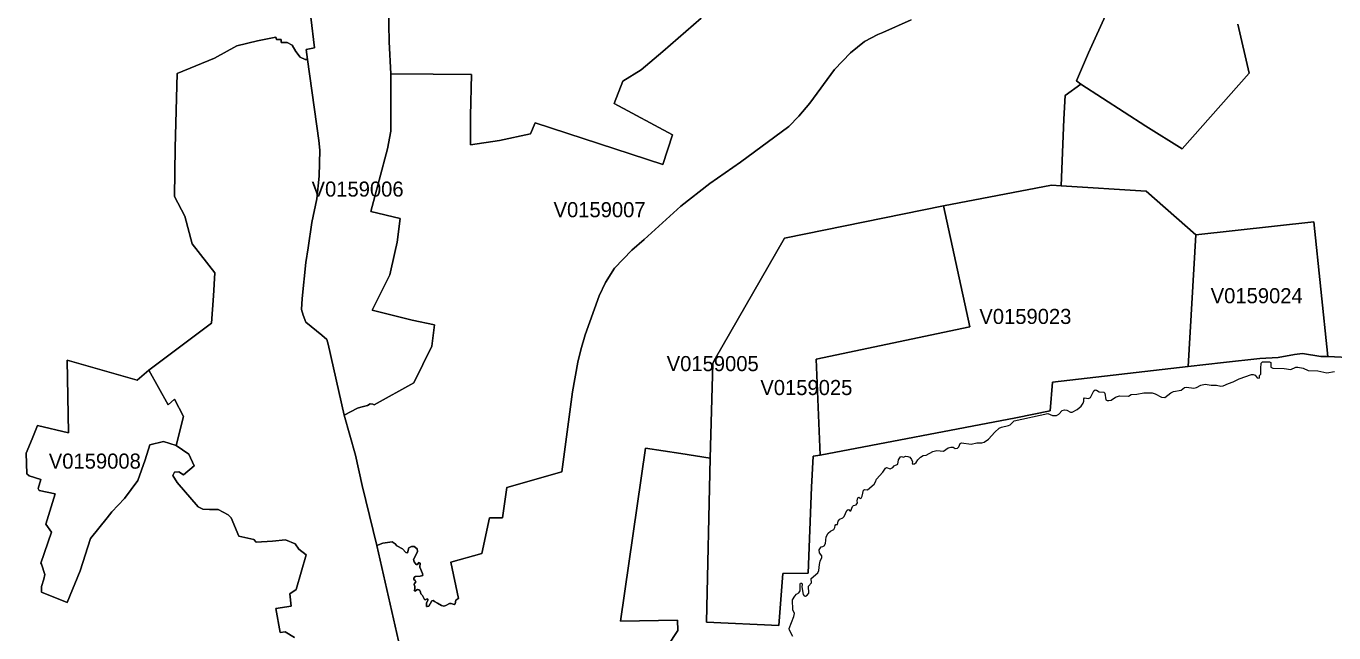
# Model space of a CAD drawing. Extents: x 369010 to 735936, y 6377141 to 6616555.
# Drawn here: x 512320 to 520986, y 6469982 to 6474003 of the extents above; entities that cross this region are included whole.
import ezdxf
from ezdxf.enums import TextEntityAlignment as Align

# ---------------------------------------------------------------- set-up
doc = ezdxf.new("R2010")
doc.units = 0
doc.header["$LTSCALE"] = 40
doc.layers.add('3', color=7, linetype='Continuous', lineweight=13)
doc.layers.add('4', color=7, linetype='Continuous')

msp = doc.modelspace()

# ---------------------------------------------------------------- linework, layer by layer
at = {"layer": '3'}
for points in [[(514207.19, 6474061.45), (514230.36, 6473859.37), (514175.09, 6473849.11), (514185.35, 6473780.92), (514259, 6473244.19), (514265.45, 6473180.48), (514261.64, 6473008.02), (514246.25, 6472858.9), (514212.82, 6472701.67), (514189.65, 6472534.51), (514173.43, 6472436.2), (514148.94, 6472197.05), (514145.13, 6472125.06), (514155.06, 6472086.49), (514173.1, 6472041.48), (514278.53, 6471955.25), (514311.96, 6471925.62), (514322.22, 6471894.67), (514427.31, 6471423.82), (514515.69, 6471470.16), (514537.54, 6471477.94), (514581.23, 6471488.2), (514599.11, 6471499.78), (514617.15, 6471498.46), (514626.08, 6471493.33), (514890.06, 6471637.81), (515009.23, 6471881.93), (515027.27, 6472023.27), (514877.49, 6472054.39), (514612.68, 6472119.93), (514729.36, 6472355.6), (514763.95, 6472502.07), (514778.18, 6472570.26), (514799.53, 6472728.15), (514604.24, 6472774.49), (514714.46, 6473190.57), (514737.63, 6473307.58), (514737.63, 6473686.42), (514724.73, 6473899.92), (514718.44, 6474246.32)], [(514718.44, 6474246.32), (514724.73, 6473899.92), (514737.63, 6473686.42), (515016.51, 6473685.26), (515270.89, 6473682.61), (515264.93, 6473408.54), (515264.93, 6473215.73), (515457.25, 6473245.19), (515662.8, 6473289.05), (515693.59, 6473362.2), (516540.3, 6473084.98), (516603.03, 6473282.43), (516217.74, 6473490.96), (516274.34, 6473638.76), (516394.66, 6473713.56), (516539.64, 6473835.37), (516792.7, 6474055.16)], [(513371.23, 6472743.88), (513303.05, 6472873.8), (513308.01, 6473195.37), (513319.93, 6473688.9), (513567.69, 6473791.52), (513716.81, 6473871.29), (513854.34, 6473905.88), (513974.5, 6473930.21), (513979.63, 6473913.49), (514009.25, 6473913.49), (514009.25, 6473894.13), (514050.3, 6473895.45), (514083.73, 6473876.09), (514108.22, 6473835.04), (514135.2, 6473796.32), (514169.96, 6473782.25), (514185.35, 6473780.92), (514175.09, 6473849.11), (514230.36, 6473859.37), (514207.19, 6474061.45)], [(516792.7, 6474055.16), (516539.64, 6473835.37), (516394.66, 6473713.56), (516274.34, 6473638.76), (516217.74, 6473490.96), (516603.03, 6473282.43), (516540.3, 6473084.98), (515693.59, 6473362.2), (515662.8, 6473289.05), (515457.25, 6473245.19), (515264.93, 6473215.73), (515264.93, 6473408.54), (515270.89, 6473682.61), (515016.51, 6473685.26), (514737.63, 6473686.42)], [(516213.93, 6469354.19), (516639.28, 6469997.83), (516635.47, 6470064.7), (516257.95, 6470058.57), (516424.45, 6471204.85), (516658.97, 6471170.76), (516852.94, 6471139.81), (516869.82, 6471766.24), (516878.76, 6471786.6), (517345.15, 6472598.23), (518399.24, 6472811.07), (519114.88, 6472948.11), (519178.11, 6472944.63), (519197.64, 6473386.36), (519205.25, 6473543.26), (519310.18, 6473617.74), (519280.72, 6473640.91), (519359, 6473825.94), (519482.8, 6474097.04)], [(519482.8, 6474097.04), (519359, 6473825.94), (519280.72, 6473640.91), (519310.18, 6473617.74), (519740.49, 6473339.19), (519979.64, 6473190.74), (520425.51, 6473690.23), (520349.71, 6474015.44)], [(518184.09, 6474045.4), (517996.57, 6473960.33), (517963.14, 6473947.42), (517875.76, 6473901.25), (517783.24, 6473826.6), (517675.99, 6473714.39), (517512.81, 6473491.95), (517440.81, 6473405.89), (517373.95, 6473337.87), (517054.36, 6473102.03), (516851.78, 6472960.35), (516657.81, 6472809.91), (516416.51, 6472589.63), (516333.09, 6472517.63), (516219.89, 6472398.14), (516158.32, 6472304.3), (516117.44, 6472215.26), (516023.77, 6471956.9), (515995.46, 6471857.93), (515975.77, 6471775.35), (515941.01, 6471579.89), (515869.19, 6471047.96), (515504.75, 6470945.51), (515477.77, 6470745.08), (515391.71, 6470743.76), (515340.07, 6470508.58), (515134.51, 6470449.33), (515184.99, 6470209.02), (515179.86, 6470207.03), (515167.61, 6470198.09), (515163.15, 6470173.6), (515156.69, 6470169.79), (515137.49, 6470176.25), (515125.91, 6470175.58), (515102.24, 6470163.34), (515088.01, 6470158.87), (515071.95, 6470163.34), (515046.96, 6470178.73), (515026.27, 6470189.82), (515016.67, 6470196.77), (515008.4, 6470192.96), (514997.48, 6470174.92), (514989.03, 6470158.21), (514977.45, 6470155.72), (514972.32, 6470156.88), (514972.98, 6470179.39), (514982.58, 6470197.43), (514982.08, 6470203.89), (514977.45, 6470207.03), (514965.37, 6470201.24), (514960.24, 6470202.56), (514955.6, 6470212.16), (514946, 6470228.21), (514935.08, 6470241.12), (514933.76, 6470251.39), (514928.63, 6470262.97), (514922.83, 6470267.44), (514914.56, 6470268.76), (514895.86, 6470257.84), (514891.39, 6470261.65), (514895.36, 6470270.75), (514896.52, 6470288.62), (514891.39, 6470301.53), (514894.7, 6470309.31), (514901.65, 6470318.91), (514899.17, 6470327.85), (514889.73, 6470334.8), (514888.57, 6470345.23), (514898.84, 6470355.49), (514930.94, 6470357.97), (514948.82, 6470361.94), (514947.66, 6470376.01), (514928.29, 6470417.22), (514930.94, 6470444.2), (514921.84, 6470448), (514912.9, 6470435.09), (514905.12, 6470435.09), (514891.06, 6470451.81), (514887.25, 6470467.37), (514903.97, 6470501.96), (514914.23, 6470520), (514910.42, 6470538.04), (514891.06, 6470554.75), (514874.34, 6470553.43), (514855.14, 6470545.65), (514847.36, 6470512.22), (514837.1, 6470514.87), (514815.26, 6470538.04), (514776.69, 6470558.56), (514765.11, 6470571.47), (514745.91, 6470584.21), (514684.18, 6470575.28), (514643.13, 6470561.71), (514887.42, 6469490.4)], [(516158.32, 6472304.3), (516219.89, 6472398.14), (516333.09, 6472517.63), (516416.51, 6472589.63), (516657.81, 6472809.91), (516851.78, 6472960.35), (517054.36, 6473102.03), (517373.95, 6473337.87), (517440.81, 6473405.89), (517512.81, 6473491.95), (517675.99, 6473714.39), (517783.24, 6473826.6), (517875.76, 6473901.25), (517963.14, 6473947.42), (517996.57, 6473960.33), (518184.09, 6474045.4)], [(520349.71, 6474015.44), (520425.51, 6473690.23), (519979.64, 6473190.74), (519740.49, 6473339.19), (519310.18, 6473617.74), (519205.25, 6473543.26), (519197.64, 6473386.36), (519178.11, 6472944.63), (519742.31, 6472908.06), (520071, 6472618.59), (520854.17, 6472705.15), (520947.01, 6471814.07), (521124.76, 6471803.65)], [(514887.42, 6469490.4), (514643.13, 6470561.71), (514547.97, 6470957.76), (514501.79, 6471160.17), (514427.31, 6471423.82), (514322.22, 6471894.67), (514311.96, 6471925.62), (514278.53, 6471955.25), (514173.1, 6472041.48), (514155.06, 6472086.49), (514145.13, 6472125.06), (514148.94, 6472197.05), (514173.43, 6472436.2), (514189.65, 6472534.51), (514212.82, 6472701.67), (514246.25, 6472858.9), (514261.64, 6473008.02), (514265.45, 6473180.48), (514259, 6473244.19), (514185.35, 6473780.92), (514169.96, 6473782.25), (514135.2, 6473796.32), (514108.22, 6473835.04), (514083.73, 6473876.09), (514050.3, 6473895.45), (514009.25, 6473894.13), (514009.25, 6473913.49), (513979.63, 6473913.49), (513974.5, 6473930.21), (513854.34, 6473905.88), (513716.81, 6473871.29), (513567.69, 6473791.52), (513319.93, 6473688.9), (513308.01, 6473195.37), (513303.05, 6472873.8), (513371.23, 6472743.88), (513421.38, 6472560), (513571.66, 6472368.18), (513562.39, 6472216.41), (513548.16, 6472035.02), (513132.58, 6471722.55)], [(514737.63, 6473686.42), (514737.63, 6473307.58), (514714.46, 6473190.57), (514604.24, 6472774.49), (514799.53, 6472728.15), (514778.18, 6472570.26), (514763.95, 6472502.07), (514729.36, 6472355.6), (514612.68, 6472119.93), (514877.49, 6472054.39), (515027.27, 6472023.27), (515009.23, 6471881.93), (514890.06, 6471637.81), (514626.08, 6471493.33), (514617.15, 6471498.46), (514599.11, 6471499.78), (514581.23, 6471488.2), (514537.54, 6471477.94), (514515.69, 6471470.16), (514427.31, 6471423.82), (514501.79, 6471160.17), (514547.97, 6470957.76), (514643.13, 6470561.71), (514684.18, 6470575.28), (514745.91, 6470584.21), (514765.11, 6470571.47), (514776.69, 6470558.56), (514815.26, 6470538.04), (514837.1, 6470514.87), (514847.36, 6470512.22), (514855.14, 6470545.65), (514874.34, 6470553.43), (514891.06, 6470554.75), (514910.42, 6470538.04), (514914.23, 6470520), (514903.97, 6470501.96), (514887.25, 6470467.37), (514891.06, 6470451.81), (514905.12, 6470435.09), (514912.9, 6470435.09), (514921.84, 6470448), (514930.94, 6470444.2), (514928.29, 6470417.22), (514947.66, 6470376.01), (514948.82, 6470361.94), (514930.94, 6470357.97), (514898.84, 6470355.49), (514888.57, 6470345.23), (514889.73, 6470334.8), (514899.17, 6470327.85), (514901.65, 6470318.91), (514894.7, 6470309.31), (514891.39, 6470301.53), (514896.52, 6470288.62), (514895.36, 6470270.75), (514891.39, 6470261.65), (514895.86, 6470257.84), (514914.56, 6470268.76), (514922.83, 6470267.44), (514928.63, 6470262.97), (514933.76, 6470251.39), (514935.08, 6470241.12), (514946, 6470228.21), (514955.6, 6470212.16), (514960.24, 6470202.56), (514965.37, 6470201.24), (514977.45, 6470207.03), (514982.08, 6470203.89), (514982.58, 6470197.43), (514972.98, 6470179.39), (514972.32, 6470156.88), (514977.45, 6470155.72), (514989.03, 6470158.21), (514997.48, 6470174.92), (515008.4, 6470192.96), (515016.67, 6470196.77), (515026.27, 6470189.82), (515046.96, 6470178.73), (515071.95, 6470163.34), (515088.01, 6470158.87), (515102.24, 6470163.34), (515125.91, 6470175.58), (515137.49, 6470176.25), (515156.69, 6470169.79), (515163.15, 6470173.6), (515167.61, 6470198.09), (515179.86, 6470207.03), (515184.99, 6470209.02), (515134.51, 6470449.33), (515340.07, 6470508.58), (515391.71, 6470743.76), (515477.77, 6470745.08), (515504.75, 6470945.51), (515869.19, 6471047.96), (515941.01, 6471579.89), (515975.77, 6471775.35), (515995.46, 6471857.93), (516023.77, 6471956.9), (516117.44, 6472215.26), (516158.32, 6472304.3)], [(514099.12, 6469951.66), (514036.23, 6469988.9), (514003.96, 6469983.77), (513974.5, 6470143.31), (514075.95, 6470158.7), (514067.67, 6470240.96), (514108.72, 6470269.26), (514176.91, 6470499.48), (514128.08, 6470536.22), (514102.43, 6470570.81), (514039.37, 6470597.95), (513953.15, 6470590.17), (513845.24, 6470582.06), (513829.68, 6470601.43), (513729.38, 6470621.95), (513679.4, 6470742.93), (513659.04, 6470764.45), (513592.18, 6470799.2), (513534.25, 6470799.2), (513491.89, 6470801.69), (513460.94, 6470817.24), (513322.08, 6470977.95), (513292.78, 6471023.63), (513303.21, 6471046.8), (513331.51, 6471049.45), (513363.62, 6471028.76), (513434.29, 6471088.01), (513398.21, 6471165.13), (513314.63, 6471224.38), (513231.22, 6471249.04), (513140.02, 6471227.2), (513107.92, 6471129.38), (513061.41, 6470992.02), (512971.38, 6470872.36), (512889.12, 6470784.8), (512858.17, 6470744.92), (512747.61, 6470606.89), (512678.27, 6470393.39), (512592.54, 6470182.7), (512422.73, 6470252.21), (512422.73, 6470288.29), (512438.29, 6470337.12), (512443.42, 6470368.07), (512421.57, 6470436.25), (512418.26, 6470444.36), (512487.61, 6470650.08), (512451.69, 6470702.88), (512511.94, 6470904.13), (512406.51, 6470924.82), (512400.06, 6470938.89), (512418.1, 6470998.14), (512339.65, 6471021.31), (512325.41, 6471035.05), (512320.28, 6471172.58), (512360.17, 6471267.75), (512394.59, 6471356.95), (512600.32, 6471308.13), (512592.54, 6471788.42), (513056.78, 6471657.34), (513132.58, 6471722.55), (513548.16, 6472035.02), (513562.39, 6472216.41), (513571.66, 6472368.18), (513421.38, 6472560), (513371.23, 6472743.88)], [(520947.01, 6471814.07), (520899.02, 6471812.42), (520779.03, 6471833.27), (520724.08, 6471826.49), (520617.49, 6471807.12), (520495.35, 6471799.51), (520255.21, 6471772.53), (520021.35, 6471747.71), (519120.51, 6471643.11), (519106.77, 6471452.12), (518879.37, 6471405.78), (517582.48, 6471159.84), (517535.31, 6471151.73), (517525.05, 6470947.33), (517501.72, 6470376.51), (517333.4, 6470375.18), (517307.75, 6470030.93), (516828.12, 6470051.79), (516852.94, 6471139.81), (516658.97, 6471170.76), (516424.45, 6471204.85), (516257.95, 6470058.57), (516635.47, 6470064.7), (516639.28, 6469997.83), (516213.93, 6469354.19)], [(521124.76, 6471803.65), (520947.01, 6471814.07)], [(513132.58, 6471722.55), (513261.67, 6471493.99), (513304.04, 6471530.07), (513363.29, 6471415.54), (513314.63, 6471224.38), (513398.21, 6471165.13), (513434.29, 6471088.01), (513363.62, 6471028.76), (513331.51, 6471049.45), (513303.21, 6471046.8), (513292.78, 6471023.63), (513322.08, 6470977.95), (513460.94, 6470817.24), (513491.89, 6470801.69), (513534.25, 6470799.2), (513592.18, 6470799.2), (513659.04, 6470764.45), (513679.4, 6470742.93), (513729.38, 6470621.95), (513829.68, 6470601.43), (513845.24, 6470582.06), (513953.15, 6470590.17), (514039.37, 6470597.95), (514102.43, 6470570.81), (514128.08, 6470536.22), (514176.91, 6470499.48), (514108.72, 6470269.26), (514067.67, 6470240.96), (514075.95, 6470158.7), (513974.5, 6470143.31), (514003.96, 6469983.77), (514036.23, 6469988.9), (514099.12, 6469951.66)], [(518518.08, 6471240.93), (518582.62, 6471232.82), (518620.69, 6471240.6), (518653.46, 6471240.6), (518668.69, 6471246.56), (518697.81, 6471264.93), (518738.36, 6471312.6), (518768.98, 6471338.25), (518782.72, 6471345.04), (518829.22, 6471355.46), (518841.64, 6471361.09), (518857.53, 6471378.96), (518867.95, 6471386.08), (519089.73, 6471435.24), (519121.67, 6471421.5), (519148.48, 6471421.83), (519163.38, 6471431.93), (519186.05, 6471455.76), (519200.28, 6471460.23), (519216.34, 6471457.25), (519240.83, 6471444.5), (519251.59, 6471445.33), (519285.19, 6471462.87), (519310.51, 6471483.73), (519324.41, 6471503.75), (519329.87, 6471517.66), (519329.87, 6471533.54), (519334.01, 6471539.5), (519360.33, 6471535.53), (519372.24, 6471540.66), (519395.25, 6471586.51), (519403.85, 6471591.8), (519412.79, 6471590.64), (519430.33, 6471578.4), (519462.44, 6471577.57), (519467.24, 6471571.28), (519475.02, 6471525.1), (519483.63, 6471521.63), (519495.87, 6471520.97), (519510.44, 6471524.61), (519539.9, 6471543.97), (519566.38, 6471552.91), (519624.47, 6471550.43), (519642.35, 6471561.52), (519679.91, 6471563.83), (519726.26, 6471573.43), (519781.37, 6471572.27), (519801.39, 6471566.31), (519843.27, 6471542.98), (519864.78, 6471541.49), (519905.5, 6471573.1), (519922.21, 6471582.04), (519975.17, 6471589.49), (519996.03, 6471607.03), (520010.1, 6471610.34), (520057.76, 6471602.56), (520076.79, 6471608.19), (520104.76, 6471624.24), (520134.22, 6471630.53), (520173.78, 6471623.41), (520208.37, 6471624.24), (520237, 6471617.12), (520251.9, 6471618.61), (520286.98, 6471635.33), (520319.42, 6471645.09), (520357.98, 6471665.12), (520439.91, 6471693.92), (520451.49, 6471694.58), (520464.24, 6471690.11), (520477.64, 6471672.57), (520489.89, 6471668.93), (520493.53, 6471675.22), (520492.87, 6471687.46), (520502.97, 6471696.07), (520500.98, 6471734.14), (520505.12, 6471769.22), (520512.57, 6471777.66), (520560.23, 6471778.82), (520567.68, 6471773.19), (520567.35, 6471743.07), (520580.75, 6471736.29), (520657.55, 6471734.14), (520700.08, 6471726.36), (520734.67, 6471741.58), (520746.92, 6471741.91), (520782.34, 6471735.29), (520815.11, 6471719.57), (520879.32, 6471717.75), (520938.9, 6471705.01), (520991.04, 6471713.61)], [(517412.18, 6470108.89), (517401.42, 6470135.2), (517398.77, 6470199.75), (517413.01, 6470225.07), (517425.25, 6470238.81), (517440.48, 6470246.75), (517448.26, 6470259.33), (517449.42, 6470303.35), (517452.07, 6470310.14), (517460.34, 6470310.47), (517462.49, 6470301.86), (517459.51, 6470287.3), (517469.28, 6470234.83), (517475.9, 6470226.89), (517484.84, 6470225.9), (517496.42, 6470231.86), (517505.69, 6470245.26), (517504.53, 6470290.28), (517523.56, 6470312.62), (517522.4, 6470342.08), (517566.59, 6470379.32), (517573.21, 6470395.37), (517576.69, 6470435.26), (517581.99, 6470457.6), (517593.41, 6470480.77), (517593.07, 6470493.02), (517577.85, 6470512.88), (517574.54, 6470532.91), (517587.45, 6470551.94), (517599.36, 6470553.1), (517608.8, 6470558.73), (517617.73, 6470573.95), (517620.71, 6470617.98), (517635.61, 6470643.3), (517650.5, 6470655.88), (517672.02, 6470666.8), (517679.96, 6470679.05), (517681.45, 6470692.78), (517686.25, 6470699.07), (517696.35, 6470700.56), (517702.14, 6470721.09), (517711.41, 6470734.49), (517732.59, 6470744.59), (517741.53, 6470752.86), (517758.41, 6470792.42), (517767.68, 6470799.37), (517773.64, 6470797.22), (517777.45, 6470791.26), (517784.89, 6470790.76), (517796.15, 6470819.89), (517803.6, 6470825.85), (517821.14, 6470830.32), (517828.92, 6470843.72), (517827.93, 6470857.13), (517831.9, 6470876.16), (517837.52, 6470879.97), (517847.62, 6470872.03), (517853.58, 6470874.67), (517861.03, 6470886.59), (517869.96, 6470927.3), (517877.41, 6470932.77), (517894.95, 6470929.46), (517940.63, 6470967.19), (517949.57, 6470982.09), (517955.03, 6471000.62), (517998.23, 6471047.63), (518014.12, 6471073.28), (518022.39, 6471076.75), (518045.4, 6471069.31), (518064.43, 6471078.24), (518072.71, 6471088.67), (518096.54, 6471100.59), (518102, 6471127.73), (518114.58, 6471148.58), (518121.69, 6471151.23), (518133.94, 6471147.09), (518148.18, 6471152.39), (518162.74, 6471150.9), (518174.99, 6471145.6), (518186.08, 6471130.38), (518192.86, 6471115.48), (518192.03, 6471105.72), (518196.17, 6471099.92), (518207.92, 6471101.25), (518218.35, 6471111.01), (518228.11, 6471127.4), (518247.48, 6471145.93), (518265.02, 6471157.52), (518283.23, 6471158.35), (518327.75, 6471183.67), (518355.22, 6471189.3), (518400.07, 6471186.65), (518430.53, 6471208.66), (518447.41, 6471212.3), (518462.96, 6471211.64), (518477.53, 6471202.7), (518490.93, 6471206.34), (518501.69, 6471215.61), (518509.64, 6471236.96), (518518.08, 6471240.93)], [(517400.76, 6469958.28), (517379.57, 6469998.5), (517376.93, 6470010.74), (517407.71, 6470089.36), (517412.18, 6470108.89)]]:
    msp.add_lwpolyline(points, dxfattribs=at)
for points in [[(518399.24, 6472811.07), (518573.19, 6472009.2), (517556, 6471795.04), (517582.48, 6471159.84), (518879.37, 6471405.78), (519106.77, 6471452.12), (519120.51, 6471643.11), (520021.35, 6471747.71), (520071, 6472618.59), (519742.31, 6472908.06), (519178.11, 6472944.63), (519114.88, 6472948.11)], [(518399.24, 6472811.07), (517345.15, 6472598.23), (516878.76, 6471786.6), (516869.82, 6471766.24), (516852.94, 6471139.81), (516828.12, 6470051.79), (517307.75, 6470030.93), (517333.4, 6470375.18), (517501.72, 6470376.51), (517525.05, 6470947.33), (517535.31, 6471151.73), (517582.48, 6471159.84), (517556, 6471795.04), (518573.19, 6472009.2)], [(520071, 6472618.59), (520021.35, 6471747.71), (520255.21, 6471772.53), (520495.35, 6471799.51), (520617.49, 6471807.12), (520724.08, 6471826.49), (520779.03, 6471833.27), (520899.02, 6471812.42), (520947.01, 6471814.07), (520854.17, 6472705.15)], [(513314.63, 6471224.38), (513363.29, 6471415.54), (513304.04, 6471530.07), (513261.67, 6471493.99), (513132.58, 6471722.55), (513056.78, 6471657.34), (512592.54, 6471788.42), (512600.32, 6471308.13), (512394.59, 6471356.95), (512360.17, 6471267.75), (512320.28, 6471172.58), (512325.41, 6471035.05), (512339.65, 6471021.31), (512418.1, 6470998.14), (512400.06, 6470938.89), (512406.51, 6470924.82), (512511.94, 6470904.13), (512451.69, 6470702.88), (512487.61, 6470650.08), (512418.26, 6470444.36), (512421.57, 6470436.25), (512443.42, 6470368.07), (512438.29, 6470337.12), (512422.73, 6470288.29), (512422.73, 6470252.21), (512592.54, 6470182.7), (512678.27, 6470393.39), (512747.61, 6470606.89), (512858.17, 6470744.92), (512889.12, 6470784.8), (512971.38, 6470872.36), (513061.41, 6470992.02), (513107.92, 6471129.38), (513140.02, 6471227.2), (513231.22, 6471249.04)]]:
    msp.add_lwpolyline(points, close=True, dxfattribs=at)

# ---------------------------------------------------------------- texts
at = {"layer": '4'}
for s, p in [('V0159006', (514516.48, 6472872.96)), ('V0159007', (516120.16, 6472736.37)), ('V0159024', (520474.65, 6472166.23)), ('V0159023', (518941.73, 6472028.96)), ('V0159005', (516869.82, 6471716.24)), ('V0159025', (517490.39, 6471557.63)), ('V0159008', (512775.31, 6471069.97))]:
    msp.add_text(s, height=100, dxfattribs=at).set_placement(p, align=Align.CENTER)

doc.saveas('drawing.dxf')
